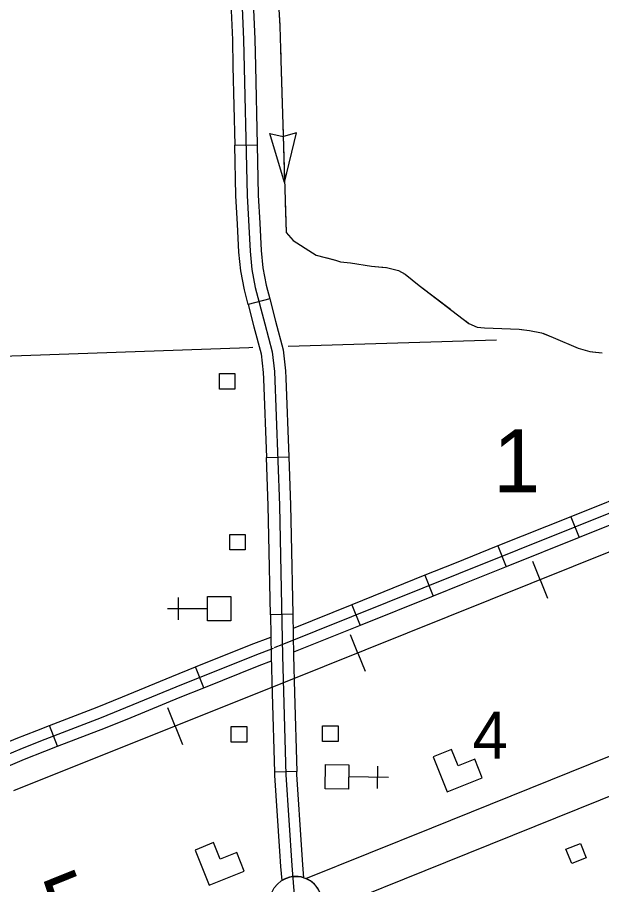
# Model space of a CAD drawing. Extents: x 1084508 to 1142749, y 1057638 to 1093403.
# Drawn here: x 1133393 to 1134624, y 1086863 to 1088689 of the extents above; entities that cross this region are included whole.
import ezdxf

# ---------------------------------------------------------------- set-up
doc = ezdxf.new("R2010")
doc.units = 0
for name, color, linetype in [('Level 15', 7, 'Continuous'), ('Level 24', 7, 'Continuous'), ('Level 31', 7, 'Continuous'), ('Level 32', 7, 'Continuous'), ('Level 4', 7, 'Continuous'), ('Level 40', 7, 'Continuous'), ('Level 43', 7, 'Continuous'), ('Level 45', 7, 'Continuous'), ('Level 48', 7, 'Continuous'), ('Level 5', 7, 'Continuous'), ('Level 56', 7, 'Continuous'), ('Level 57', 7, 'Continuous'), ('Level 58', 7, 'Continuous')]:
    doc.layers.add(name, color=color, linetype=linetype)

msp = doc.modelspace()

# ---------------------------------------------------------------- linework, layer by layer
at = {"layer": 'Level 15'}
for points in [[(1134001.2, 1086876.4), (1134266.4, 1086983), (1135058.8, 1087302.1), (1135812.7, 1087603.8), (1136121.2, 1087728.3)], [(1136150.6, 1087655.5), (1135841.9, 1087531), (1135088, 1087229.3), (1134295.7, 1086910.2), (1134030.4, 1086803.6)]]:
    msp.add_lwpolyline(points, dxfattribs=at)
msp.add_arc((1133980.1, 1086825.7), 54.9, 336.3059, 67.4754, dxfattribs=at)
at = {"layer": 'Level 24'}
msp.add_circle((1133980.1, 1086825.7), 54.9, dxfattribs=at)
at = {"layer": 'Level 31'}
for p, q in [((1133851.4, 1088419.6), (1133898.5, 1088420.6)), ((1133925.1, 1088096.6), (1133879.5, 1088084.7)), ((1133918.2, 1087762.4), (1133965.3, 1087764.1)), ((1133973.6, 1087432.4), (1133926.5, 1087431.4)), ((1133982.2, 1087101.2), (1133935.2, 1087099.9))]:
    msp.add_line(p, q, dxfattribs=at)
for points in [[(1133837.3, 1089413.7), (1133848.3, 1089187.5), (1133855.5, 1088987.4), (1133862.3, 1088867.2), (1133862.3, 1088826), (1133870, 1088642), (1133877.3, 1088313.9), (1133883.6, 1088196.5), (1133887.5, 1088158.4), (1133894.6, 1088120.1), (1133914.6, 1088043.4), (1133930.3, 1087984.8), (1133935.1, 1087943.1), (1133945.6, 1087661.1), (1133951.7, 1087344.8), (1133958.9, 1087094.3), (1133971.3, 1086903.5), (1133976.5, 1086841.1), (1133980.1, 1086825.7)], [(1133841.9, 1088750.4), (1133846.5, 1088641.2), (1133847.7, 1088585.3)], [(1133888.9, 1088752.4), (1133893.6, 1088642.7), (1133894.8, 1088586.3)], [(1133894.8, 1088586.3), (1133898.5, 1088420.6)], [(1133847.7, 1088585.3), (1133851.4, 1088419.6)], [(1133857, 1088253.2), (1133853.8, 1088313), (1133851.4, 1088419.6)], [(1133898.5, 1088420.6), (1133900.8, 1088314.8), (1133904, 1088255.7)], [(1133879.5, 1088084.7), (1133871.6, 1088115), (1133864.1, 1088155.1), (1133860.2, 1088194.7), (1133857, 1088253.2)], [(1133904, 1088255.7), (1133907.1, 1088198.3), (1133910.8, 1088161.7), (1133917.6, 1088125.2), (1133925.1, 1088096.6)], [(1133925.1, 1088096.6), (1133937.4, 1088049.4), (1133953.5, 1087989.2), (1133958.6, 1087944.9), (1133959.1, 1087929.7)], [(1133879.5, 1088084.7), (1133891.8, 1088037.4), (1133907.1, 1087980.4), (1133911.6, 1087941.4), (1133912.1, 1087928)], [(1133959.1, 1087929.7), (1133965.3, 1087764.1)], [(1133912.1, 1087928), (1133918.2, 1087762.4)], [(1133923.3, 1087597.1), (1133922, 1087660.4), (1133918.2, 1087762.4)], [(1133965.3, 1087764.1), (1133969.1, 1087661.8), (1133970.3, 1087598.1)], [(1133926.5, 1087431.4), (1133923.3, 1087597.1)], [(1133970.3, 1087598.1), (1133973.6, 1087432.4)], [(1133926.5, 1087431.4), (1133928.2, 1087344.2), (1133930.5, 1087265.5)], [(1133973.6, 1087432.4), (1133975.3, 1087345.3), (1133977.5, 1087266.9)], [(1133930.5, 1087265.5), (1133935.2, 1087099.9)], [(1133977.5, 1087266.9), (1133982.2, 1087101.2)], [(1133935.2, 1087099.9), (1133935.4, 1087093.2), (1133945.7, 1086933.6)], [(1133992.7, 1086936.7), (1133982.4, 1087095.4), (1133982.2, 1087101.2)], [(1133945.7, 1086933.6), (1133947.8, 1086901.8), (1133950.3, 1086871.8)], [(1133997, 1086877.9), (1133994.8, 1086905.2), (1133992.7, 1086936.7)]]:
    msp.add_lwpolyline(points, dxfattribs=at)
msp.add_arc((1133980.1, 1086825.7), 54.9, 72.0425, 122.8551, dxfattribs=at)
at = {"layer": 'Level 32'}
for p, q in [((1134559.5, 1087637.8), (1134577, 1087594)), ((1134405.6, 1087576.2), (1134423.1, 1087532.4)), ((1134251.8, 1087514.4), (1134269.4, 1087470.8)), ((1134098, 1087452.6), (1134115.6, 1087408.9))]:
    msp.add_line(p, q, dxfattribs=at)
for points in [[(1138102.7, 1089042.5), (1137734.9, 1088888.5), (1137553.5, 1088815.5), (1137429.5, 1088772.4), (1137309.1, 1088722.5), (1137164.5, 1088660), (1137049.6, 1088610.1), (1136285.7, 1088302.1), (1135660.3, 1088050.6), (1135306.6, 1087911.5), (1134323, 1087517.7), (1133947.2, 1087366.5), (1133939.7, 1087363.7), (1133934.5, 1087361.8)], [(1134713.3, 1087699.4), (1134559.5, 1087637.8)], [(1134730.8, 1087655.7), (1134577, 1087594)], [(1134559.5, 1087637.8), (1134405.6, 1087576.2)], [(1134577, 1087594), (1134423.1, 1087532.4)], [(1134405.6, 1087576.2), (1134314.2, 1087539.6), (1134251.8, 1087514.4)], [(1134423.1, 1087532.4), (1134331.8, 1087495.9), (1134269.4, 1087470.8)], [(1134251.8, 1087514.4), (1134098, 1087452.6)], [(1134269.4, 1087470.8), (1134115.6, 1087408.9)], [(1134098, 1087452.6), (1133974.2, 1087402.7)], [(1134115.6, 1087408.9), (1133975.1, 1087352.4)]]:
    msp.add_lwpolyline(points, dxfattribs=at)
at = {"layer": 'Level 4'}
for points in [[(1133963.6, 1087996.5), (1134402.6, 1088009.8)], [(1131461.1, 1087886.4), (1132203.4, 1087935), (1133881.3, 1087994), (1133889.4, 1087994.3)]]:
    msp.add_lwpolyline(points, dxfattribs=at)
at = {"layer": 'Level 40'}
for p, q in [((1134495, 1087504.9), (1134479.6, 1087543.4)), ((1134495, 1087504.9), (1134510.4, 1087466.5)), ((1134110.4, 1087350.8), (1134095, 1087389.3)), ((1134110.4, 1087350.8), (1134125.8, 1087312.4)), ((1133725.8, 1087196.8), (1133710.4, 1087235.2)), ((1133725.8, 1087196.8), (1133741.2, 1087158.3))]:
    msp.add_line(p, q, dxfattribs=at)
for points in [[(1137187.4, 1088583.1), (1136913.5, 1088475.2), (1136342.8, 1088243.2), (1135736.1, 1088003), (1135238.2, 1087802.4), (1134649.7, 1087567), (1134040, 1087322.6), (1133385.5, 1087060.5)], [(1137109.8, 1088552.5), (1136913.5, 1088475.2), (1136342.8, 1088243.2), (1135736.1, 1088003), (1135238.2, 1087802.4), (1134649.7, 1087567), (1134040, 1087322.6), (1133385.5, 1087060.5)]]:
    msp.add_lwpolyline(points, dxfattribs=at)
at = {"layer": 'Level 43'}
for points in [[(1134072.4, 1089026.8), (1134077.3, 1088961.2), (1134072.4, 1088920.4), (1134053.8, 1088882.1), (1134014.3, 1088820.3), (1133984.6, 1088788.1), (1133951.7, 1088741.5), (1133945, 1088718.1), (1133944.1, 1088705.7), (1133946.4, 1088670), (1133948.8, 1088599), (1133959.5, 1088236.3)], [(1133983, 1088785.9), (1133951.7, 1088741.5), (1133945, 1088718.1), (1133944.1, 1088705.7), (1133946.3, 1088672.6)], [(1133947.7, 1088631.2), (1133948.8, 1088599), (1133951.5, 1088506.9)], [(1133952.8, 1088465.5), (1133956.4, 1088341.3)], [(1133956.4, 1088341.3), (1133925.5, 1088444.5), (1133953.4, 1088437.9)], [(1133956.4, 1088341.3), (1133981.2, 1088446.1), (1133953.8, 1088437.9)], [(1133957.7, 1088299.9), (1133959.5, 1088236.3)], [(1133959.5, 1088236.3), (1133974.7, 1088219.2), (1134022.9, 1088188.3), (1134063.5, 1088177.7), (1134074.5, 1088174.4), (1134094.9, 1088172), (1134139.2, 1088164.9), (1134171.1, 1088162), (1134196.4, 1088155.8), (1134210.2, 1088148.1), (1134240.2, 1088124.7), (1134344.5, 1088044.7), (1134362.1, 1088036.6), (1134377.4, 1088035.1), (1134450.7, 1088032.8), (1134472.1, 1088029.4), (1134497.8, 1088024.7), (1134522.1, 1088015.1), (1134574.5, 1087992.7), (1134599.7, 1087985.6), (1134625.4, 1087982.7)], [(1133959.5, 1088236.3), (1133974.7, 1088219.2), (1134007.8, 1088198)], [(1134045.6, 1088182.4), (1134063.5, 1088177.7), (1134074.5, 1088174.4), (1134094.9, 1088172), (1134139.2, 1088164.9), (1134168, 1088162.3)], [(1134207.1, 1088149.8), (1134210.2, 1088148.1), (1134240.2, 1088124.7), (1134305.8, 1088074.4)], [(1134338.7, 1088049.1), (1134344.5, 1088044.7), (1134362.1, 1088036.6), (1134377.4, 1088035.1), (1134450.7, 1088032.8), (1134459.5, 1088031.4)], [(1134500.1, 1088023.8), (1134522.1, 1088015.1), (1134574.5, 1087992.7), (1134599.7, 1087985.6), (1134617.1, 1087983.7)]]:
    msp.add_lwpolyline(points, dxfattribs=at)
at = {"layer": 'Level 45'}
for p, q in [((1133786.3, 1087277.8), (1133768.7, 1087321.5)), ((1133478.2, 1087154.5), (1133461.4, 1087198.5))]:
    msp.add_line(p, q, dxfattribs=at)
for points in [[(1133768.7, 1087321.5), (1133885.7, 1087368.5), (1133927.4, 1087384.3)], [(1132864.8, 1086914.6), (1132890.3, 1086940.5), (1132910.9, 1086955.2), (1132947.1, 1086971.2), (1133053.2, 1087011.9), (1133212.5, 1087074.8), (1133291.7, 1087103.4), (1133399.6, 1087148.8), (1133442.8, 1087166.2), (1133570.5, 1087215), (1133727.8, 1087279.7), (1133894.2, 1087346.6), (1133933.3, 1087361.4)], [(1133786.3, 1087277.8), (1133902.8, 1087324.7), (1133928.5, 1087334.4)], [(1133615.1, 1087258.8), (1133718.9, 1087301.5), (1133768.7, 1087321.5)], [(1133633, 1087215.3), (1133736.7, 1087257.9), (1133786.3, 1087277.8)], [(1133461.4, 1087198.5), (1133561.8, 1087236.9), (1133615.1, 1087258.8)], [(1133478.2, 1087154.5), (1133579.2, 1087193.1), (1133633, 1087215.3)], [(1133307.3, 1087135.5), (1133390.7, 1087170.6), (1133434.2, 1087188.1), (1133461.4, 1087198.5)], [(1133325.5, 1087092.1), (1133408.6, 1087127.1), (1133451.4, 1087144.3), (1133478.2, 1087154.5)]]:
    msp.add_lwpolyline(points, dxfattribs=at)
at = {"layer": 'Level 56'}
for points in [[(1133819.1, 1087906.2), (1133819.1, 1087938.9), (1133851.9, 1087938.9), (1133851.9, 1087906.2)], [(1133840.8, 1087568), (1133840.8, 1087600.6), (1133873.5, 1087600.6), (1133873.5, 1087568)], [(1133844, 1087163.4), (1133844, 1087196.1), (1133876.7, 1087196.1), (1133876.7, 1087163.4)], [(1134036.6, 1087164.9), (1134036.6, 1087197.6), (1134069.4, 1087197.6), (1134069.4, 1087164.9)], [(1134561.2, 1086907.7), (1134549, 1086938), (1134579.4, 1086950.2), (1134591.6, 1086919.9)]]:
    msp.add_lwpolyline(points, close=True, dxfattribs=at)
at = {"layer": 'Level 57'}
for p, q in [((1133732.9, 1087420.8), (1133732.9, 1087467.8)), ((1133709.4, 1087444.3), (1133793.9, 1087444.3)), ((1134152.3, 1087112.6), (1134151.7, 1087065.6)), ((1134175.5, 1087088.8), (1134091, 1087089.9))]:
    msp.add_line(p, q, dxfattribs=at)
for points in [[(1133842.9, 1087418.8), (1133793.9, 1087418.8), (1133793.9, 1087469.6), (1133842.9, 1087469.6)], [(1134042.4, 1087116.1), (1134091.4, 1087115.4), (1134090.7, 1087064.6), (1134041.7, 1087065.3)]]:
    msp.add_lwpolyline(points, close=True, dxfattribs=at)
at = {"layer": 'Level 58'}
for points in [[(1134298.8, 1087058.4), (1134372.8, 1087088.1), (1134357.1, 1087127.1), (1134322.1, 1087113.1), (1134308.1, 1087148), (1134269.1, 1087132.3)], [(1133797.6, 1086862.2), (1133871.5, 1086891.9), (1133855.9, 1086931), (1133820.9, 1086916.9), (1133806.8, 1086951.9), (1133767.8, 1086936.2)]]:
    msp.add_lwpolyline(points, close=True, dxfattribs=at)

# ---------------------------------------------------------------- texts
at = {"layer": 'Level 48'}
msp.add_text('5.5', height=132.58, rotation=21.8851, dxfattribs=at).set_placement((1133347.7, 1086685.4))
at = {"layer": 'Level 5'}
msp.add_text('1', height=132.6, dxfattribs=at).set_placement((1134396.1, 1087689.3))
at = {"layer": 'Level 58'}
msp.add_text('4', height=99.4, dxfattribs=at).set_placement((1134352.5, 1087128.3))

doc.saveas('drawing.dxf')
